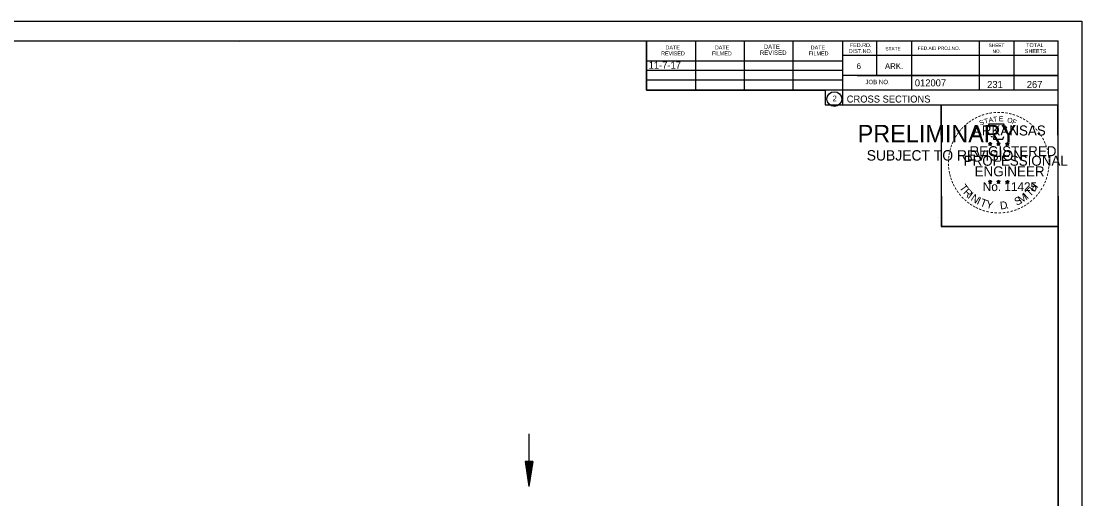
# Model space of a CAD drawing. Extents: x 1374311 to 1383814, y 384102 to 406278.
# Drawn here: x 1382591 to 1382803, y 401916.2 to 402011.7 of the extents above; entities that cross this region are included whole.
import ezdxf

# ---------------------------------------------------------------- set-up
doc = ezdxf.new("R2010")
doc.units = 0
for name, color, linetype in [('R_Border', 7, 'Continuous'), ('R_Border PE', 7, 'Continuous'), ('R_Border Prem', 7, 'Continuous'), ('R_Draft', 7, 'Continuous'), ('R_Fin Surface', 7, 'Continuous'), ('R_No Plot', 7, 'Continuous'), ('R_Water', 7, 'Continuous')]:
    doc.layers.add(name, color=color, linetype=linetype)

msp = doc.modelspace()

# ---------------------------------------------------------------- linework, layer by layer
at = {"layer": 'R_Border'}
for p, q in [((1382482.07, 402007.78), (1382798.25, 402007.78)), ((1382715.99, 401997.9), (1382715.99, 402007.78)), ((1382725.85, 401997.9), (1382725.85, 402007.58)), ((1382735.61, 401997.9), (1382735.61, 402007.58)), ((1382745.29, 401997.9), (1382745.29, 402007.58)), ((1382755.15, 402007.78), (1382755.15, 401994.98)), ((1382761.99, 402007.78), (1382761.99, 402000.84)), ((1382768.93, 402007.78), (1382768.93, 401997.9)), ((1382782.51, 402007.78), (1382782.51, 401997.9)), ((1382789.45, 402007.78), (1382789.45, 401997.9)), ((1382798.25, 401802.32), (1382798.25, 402007.78)), ((1382634.59, 402007.52), (1382634.59, 402007.52)), ((1382634.59, 402007.52), (1382634.59, 402007.52)), ((1382715.99, 402003.76), (1382755.15, 402003.76)), ((1382798.25, 402004.84), (1382755.15, 402004.84)), ((1382798.25, 402004.86), (1382798.25, 402004.86)), ((1382715.99, 402001.9), (1382755.15, 402001.9)), ((1382715.99, 401997.9), (1382715.99, 401999.96)), ((1382715.99, 401999.96), (1382755.15, 401999.96)), ((1382798.25, 402000.84), (1382755.15, 402000.84)), ((1382758.11, 402000.84), (1382798.25, 402000.84)), ((1382798.25, 401997.9), (1382715.99, 401997.9)), ((1382755.15, 401994.98), (1382798.25, 401994.98))]:
    msp.add_line(p, q, dxfattribs=at)
msp.add_circle((1382753.54, 401996.11), 1.47, dxfattribs=at)
at = {"layer": 'R_Border PE'}
for p, q in [((1382784.34, 401987.23), (1382784.69, 401987.12)), ((1382784.34, 401987.23), (1382784.59, 401987.19)), ((1382784.34, 401987.23), (1382784.57, 401987.11)), ((1382784.47, 401986.83), (1382784.69, 401987.12)), ((1382784.47, 401986.83), (1382784.6, 401987.07)), ((1382784.47, 401986.83), (1382784.68, 401987.04)), ((1382784.69, 401987.49), (1382784.64, 401987.24)), ((1382784.9, 401986.83), (1382784.68, 401987.04)), ((1382784.69, 401987.12), (1382784.69, 401987.49)), ((1382784.69, 401987.49), (1382784.73, 401987.24)), ((1382785.03, 401987.23), (1382784.69, 401987.12)), ((1382784.9, 401986.83), (1382784.69, 401987.12)), ((1382785.03, 401987.23), (1382784.75, 401987.19)), ((1382784.9, 401986.83), (1382784.76, 401987.12)), ((1382785.03, 401987.23), (1382784.83, 401987.13)), ((1382786.01, 401987.23), (1382786.36, 401987.12)), ((1382786.01, 401987.23), (1382786.26, 401987.19)), ((1382786.01, 401987.23), (1382786.24, 401987.11)), ((1382786.14, 401986.83), (1382786.36, 401987.12)), ((1382786.14, 401986.83), (1382786.27, 401987.07)), ((1382786.14, 401986.83), (1382786.35, 401987.04)), ((1382786.36, 401987.49), (1382786.31, 401987.24)), ((1382786.57, 401986.83), (1382786.35, 401987.04)), ((1382786.36, 401987.12), (1382786.36, 401987.49)), ((1382786.36, 401987.49), (1382786.4, 401987.24)), ((1382786.7, 401987.23), (1382786.36, 401987.12)), ((1382786.57, 401986.83), (1382786.36, 401987.12)), ((1382786.7, 401987.23), (1382786.42, 401987.19)), ((1382786.57, 401986.83), (1382786.43, 401987.12)), ((1382786.7, 401987.23), (1382786.5, 401987.13)), ((1382787.77, 401987.22), (1382788.12, 401987.11)), ((1382787.77, 401987.22), (1382788.02, 401987.18)), ((1382787.77, 401987.22), (1382788.01, 401987.1)), ((1382787.9, 401986.81), (1382788.12, 401987.11)), ((1382787.9, 401986.81), (1382788.03, 401987.06)), ((1382787.9, 401986.81), (1382788.12, 401987.03)), ((1382788.12, 401987.48), (1382788.08, 401987.22)), ((1382788.12, 401987.11), (1382788.12, 401987.48)), ((1382788.12, 401987.48), (1382788.17, 401987.23)), ((1382788.47, 401987.22), (1382788.12, 401987.11)), ((1382788.33, 401986.81), (1382788.12, 401987.11)), ((1382788.33, 401986.81), (1382788.12, 401987.03)), ((1382788.47, 401987.22), (1382788.18, 401987.17)), ((1382788.33, 401986.81), (1382788.2, 401987.11)), ((1382788.47, 401987.22), (1382788.26, 401987.12)), ((1382784.33, 401979.66), (1382784.68, 401979.55)), ((1382784.33, 401979.66), (1382784.59, 401979.62)), ((1382784.33, 401979.66), (1382784.57, 401979.54)), ((1382784.47, 401979.25), (1382784.68, 401979.55)), ((1382784.47, 401979.25), (1382784.59, 401979.5)), ((1382784.47, 401979.25), (1382784.68, 401979.47)), ((1382784.68, 401979.92), (1382784.64, 401979.66)), ((1382784.68, 401979.55), (1382784.68, 401979.92)), ((1382784.68, 401979.92), (1382784.73, 401979.67)), ((1382785.03, 401979.66), (1382784.68, 401979.55)), ((1382784.89, 401979.25), (1382784.68, 401979.55)), ((1382784.89, 401979.25), (1382784.68, 401979.47)), ((1382785.03, 401979.66), (1382784.74, 401979.61)), ((1382784.89, 401979.25), (1382784.76, 401979.54)), ((1382785.03, 401979.66), (1382784.82, 401979.56)), ((1382786, 401979.66), (1382786.35, 401979.55)), ((1382786, 401979.66), (1382786.25, 401979.62)), ((1382786, 401979.66), (1382786.24, 401979.54)), ((1382786.13, 401979.25), (1382786.35, 401979.55)), ((1382786.13, 401979.25), (1382786.26, 401979.5)), ((1382786.13, 401979.25), (1382786.35, 401979.47)), ((1382786.35, 401979.92), (1382786.31, 401979.66)), ((1382786.35, 401979.55), (1382786.35, 401979.92)), ((1382786.35, 401979.92), (1382786.4, 401979.67)), ((1382786.7, 401979.66), (1382786.35, 401979.55)), ((1382786.56, 401979.25), (1382786.35, 401979.55)), ((1382786.56, 401979.25), (1382786.35, 401979.47)), ((1382786.7, 401979.66), (1382786.41, 401979.61)), ((1382786.56, 401979.25), (1382786.43, 401979.54)), ((1382786.7, 401979.66), (1382786.49, 401979.56)), ((1382787.77, 401979.65), (1382788.12, 401979.54)), ((1382787.77, 401979.65), (1382788.02, 401979.61)), ((1382787.77, 401979.65), (1382788.01, 401979.53)), ((1382787.9, 401979.24), (1382788.12, 401979.54)), ((1382787.9, 401979.24), (1382788.03, 401979.49)), ((1382787.9, 401979.24), (1382788.12, 401979.46)), ((1382788.12, 401979.91), (1382788.08, 401979.65)), ((1382788.12, 401979.54), (1382788.12, 401979.91)), ((1382788.12, 401979.91), (1382788.17, 401979.66)), ((1382788.46, 401979.65), (1382788.12, 401979.54)), ((1382788.33, 401979.24), (1382788.12, 401979.54)), ((1382788.33, 401979.24), (1382788.12, 401979.46)), ((1382788.46, 401979.65), (1382788.18, 401979.6)), ((1382788.33, 401979.24), (1382788.19, 401979.53)), ((1382788.46, 401979.65), (1382788.26, 401979.55))]:
    msp.add_line(p, q, dxfattribs=at)
for points in [[(1382784.38, 401991.11), (1382784.65, 401990.29)], [(1382787.89, 401990.19), (1382788.03, 401990.47), (1382787.35, 401990.45), (1382787.49, 401991.11), (1382784.38, 401991.11)], [(1382784.87, 401988.69), (1382784.87, 401988.6), (1382785.43, 401988.58), (1382785.38, 401988.11), (1382787.25, 401988.11), (1382787.45, 401988.65)], [(1382784.69, 401987.49), (1382784.9, 401986.83), (1382784.34, 401987.23), (1382785.03, 401987.23), (1382784.47, 401986.83), (1382784.69, 401987.49)], [(1382786.36, 401987.49), (1382786.57, 401986.83), (1382786.01, 401987.23), (1382786.7, 401987.23), (1382786.14, 401986.83), (1382786.36, 401987.49)], [(1382788.12, 401987.48), (1382788.33, 401986.81), (1382787.77, 401987.22), (1382788.47, 401987.22), (1382787.9, 401986.81), (1382788.12, 401987.48)], [(1382784.68, 401979.92), (1382784.89, 401979.25), (1382784.33, 401979.66), (1382785.03, 401979.66), (1382784.47, 401979.25), (1382784.68, 401979.92)], [(1382786.35, 401979.92), (1382786.56, 401979.25), (1382786, 401979.66), (1382786.7, 401979.66), (1382786.13, 401979.25), (1382786.35, 401979.92)], [(1382788.12, 401979.91), (1382788.33, 401979.24), (1382787.77, 401979.65), (1382788.46, 401979.65), (1382787.9, 401979.24), (1382788.12, 401979.91)]]:
    msp.add_lwpolyline(points, dxfattribs=at)
for centre, radius in [((1382784.68, 401987.12), 0.172), ((1382784.68, 401987.12), 0.145), ((1382784.68, 401987.12), 0.116), ((1382784.68, 401987.12), 0.0991), ((1382784.68, 401987.12), 0.0747), ((1382784.68, 401987.12), 0.0495), ((1382784.68, 401987.12), 0.0296), ((1382786.35, 401987.12), 0.172), ((1382786.35, 401987.12), 0.145), ((1382786.35, 401987.12), 0.116), ((1382786.35, 401987.12), 0.0991), ((1382786.35, 401987.12), 0.0747), ((1382786.35, 401987.12), 0.0495), ((1382786.35, 401987.12), 0.0296), ((1382788.12, 401987.11), 0.172), ((1382788.12, 401987.11), 0.145), ((1382788.12, 401987.11), 0.116), ((1382788.12, 401987.11), 0.0991), ((1382788.12, 401987.11), 0.0747), ((1382788.12, 401987.11), 0.0495), ((1382788.12, 401987.11), 0.0296), ((1382784.68, 401979.55), 0.172), ((1382784.68, 401979.55), 0.145), ((1382784.68, 401979.55), 0.116), ((1382784.68, 401979.55), 0.0991), ((1382784.68, 401979.55), 0.0747), ((1382784.68, 401979.55), 0.0495), ((1382784.68, 401979.55), 0.0296), ((1382786.35, 401979.55), 0.172), ((1382786.35, 401979.55), 0.145), ((1382786.35, 401979.55), 0.116), ((1382786.35, 401979.55), 0.0991), ((1382786.35, 401979.55), 0.0747), ((1382786.35, 401979.55), 0.0495), ((1382786.35, 401979.55), 0.0296), ((1382788.12, 401979.54), 0.172), ((1382788.12, 401979.54), 0.145), ((1382788.12, 401979.54), 0.116), ((1382788.12, 401979.54), 0.0991), ((1382788.12, 401979.54), 0.0747), ((1382788.12, 401979.54), 0.0495), ((1382788.12, 401979.54), 0.0296)]:
    msp.add_circle(centre, radius, dxfattribs=at)
at = {"layer": 'R_Draft'}
for p, q in [((1382691.74, 401923.66), (1382692.49, 401918.66)), ((1382693.24, 401923.66), (1382691.74, 401923.66)), ((1382691.87, 401923.66), (1382692.49, 401919.49)), ((1382692, 401923.66), (1382692.49, 401920.35)), ((1382692.12, 401923.66), (1382692.49, 401921.19)), ((1382692.25, 401923.66), (1382692.49, 401922.03)), ((1382692.38, 401923.66), (1382692.49, 401922.87)), ((1382693.24, 401923.66), (1382692.49, 401918.66)), ((1382692.74, 401923.66), (1382692.49, 401922.03)), ((1382692.99, 401923.66), (1382692.49, 401920.35)), ((1382693.12, 401923.66), (1382692.49, 401919.49)), ((1382692.87, 401923.66), (1382692.49, 401921.19)), ((1382692.61, 401923.66), (1382692.49, 401922.87))]:
    msp.add_line(p, q, dxfattribs=at)
at = {"layer": 'R_No Plot'}
for p, q in [((1382469.67, 402011.67), (1382803, 402011.67)), ((1382774.29, 401972.52), (1382774.29, 401972.52))]:
    msp.add_line(p, q, dxfattribs=at)
for points in [[(1382469.66, 402011.67), (1382803, 402011.67), (1382803, 401798.34), (1382469.66, 401798.34)], [(1382715.99, 402007.78), (1382715.99, 401997.9), (1382751.72, 401997.9), (1382751.72, 401994.98), (1382774.92, 401994.98), (1382774.92, 401970.65), (1382798.25, 401970.65), (1382798.25, 401802.32), (1382482.07, 401802.32), (1382482.07, 402007.78)], [(1382774.92, 401994.98), (1382798.13, 401994.98), (1382798.25, 401970.65), (1382775.04, 401970.65)]]:
    msp.add_lwpolyline(points, close=True, dxfattribs=at)
at = {"layer": 'R_Water'}
msp.add_line((1382692.49, 401929.16), (1382692.49, 401918.66), dxfattribs=at)

# ---------------------------------------------------------------- texts
at = {"layer": 'R_Border'}
for s, height, p in [('REVISED', 0.782, (1382718.91, 402004.84)), ('DATE', 0.782, (1382719.79, 402006.02)), ('FILMED', 0.782, (1382729.07, 402004.84)), ('DATE', 0.782, (1382729.65, 402006.02)), ('REVISED', 0.879, (1382738.65, 402004.94)), ('DATE', 0.879, (1382739.43, 402006.12)), ('FILMED', 0.782, (1382748.41, 402004.84)), ('DATE', 0.782, (1382748.81, 402006.02)), ('DIST.NO.', 0.782, (1382756.43, 402005.32)), ('FED.RD.', 0.782, (1382756.63, 402006.5)), ('STATE', 0.684, (1382763.75, 402005.82)), ('FED.AID PROJ.NO.', 0.684, (1382770.21, 402005.92)), ('SHEET', 0.684, (1382784.37, 402006.5)), ('NO.', 0.684, (1382785.15, 402005.32)), ('SHEETS', 0.782, (1382791.61, 402005.32)), ('TOTAL', 0.782, (1382791.89, 402006.5)), ('6', 1.17, (1382757.99, 402002.1)), ('ARK.', 1.172, (1382763.65, 402002.1)), ('JOB NO.', 0.879, (1382759.75, 401999.08)), ('012007', 1.4, (1382769.63, 401998.64)), ('2', 1.17, (1382753.16, 401995.63)), ('CROSS SECTIONS', 1.4, (1382756.01, 401995.41))]:
    msp.add_text(s, height=height, rotation=360, dxfattribs=at).set_placement(p)
at = {"layer": 'R_Border PE'}
for s, height, rotation, p in [('-', 1.6, 24.3072, (1382782.49, 401991.97)), ('-', 1.6, 19.1761, (1382783.12, 401992.24)), ('-', 1.6, 13.6301, (1382783.87, 401992.48)), ('-', 1.6, 10.2193, (1382784.55, 401992.64)), ('-', 1.6, 5.8968, (1382785.28, 401992.75)), ('-', 1.6, 0.1862, (1382786.05, 401992.82)), ('-', 1.6, 357.743, (1382786.78, 401992.81)), ('-', 1.6, 352.1617, (1382787.52, 401992.76)), ('-', 1.6, 347.2049, (1382788.24, 401992.64)), ('-', 1.6, 342.3362, (1382788.87, 401992.49)), ('-', 1.6, 337.8551, (1382789.61, 401992.26)), ('-', 1.6, 42.9622, (1382779.77, 401990.09)), ('-', 1.6, 38.9507, (1382780.21, 401990.51)), ('-', 1.6, 36.2317, (1382780.68, 401990.89)), ('-', 1.6, 34.0636, (1382781.26, 401991.28)), ('ARKANSAS', 2, 360, (1382781.23, 401988.82)), ('-', 1.6, 28.7918, (1382781.86, 401991.65)), ('S', 1, 21.594, (1382782.73, 401990.79)), ('T', 1, 16.4036, (1382783.65, 401991.12)), ('A', 1, 11.2132, (1382784.47, 401991.37)), ('T', 1, 6.0228, (1382785.32, 401991.54)), ('E', 1, 0.8323, (1382786.43, 401991.65)), ('O', 1, 350.4515, (1382788.03, 401991.44)), ('F', 1, 340.0707, (1382788.98, 401991.21)), ('-', 1.6, 334.1211, (1382790.24, 401991.99)), ('-', 1.6, 329.6409, (1382790.82, 401991.71)), ('-', 1.6, 325.8627, (1382791.46, 401991.35)), ('-', 1.6, 320.5297, (1382792.07, 401990.92)), ('-', 1.6, 315.5786, (1382792.67, 401990.43)), ('-', 1.6, 58.0706, (1382778.18, 401988.04)), ('-', 1.6, 54.2325, (1382778.51, 401988.56)), ('-', 1.6, 50.6142, (1382778.92, 401989.13)), ('-', 1.6, 48.423, (1382779.33, 401989.62)), ('-', 1.6, 309.8797, (1382793.24, 401989.88)), ('-', 1.6, 306.6522, (1382793.77, 401989.28)), ('-', 1.4, 303.6753, (1382794.25, 401988.71)), ('-', 1.6, 72.3945, (1382777.39, 401986.18)), ('-', 1.6, 67.7743, (1382777.61, 401986.81)), ('-', 1.6, 62.8713, (1382777.87, 401987.42)), ('REGISTERED', 2, 360, (1382780.55, 401984.68)), ('DWB', 0.01, 360, (1382784.67, 401987.12)), ('DWB', 0.01, 360, (1382786.34, 401987.12)), ('DWB', 0.01, 360, (1382788.11, 401987.11)), ('-', 1.6, 299.6684, (1382794.57, 401988.11)), ('-', 1.6, 294.6628, (1382794.89, 401987.5)), ('-', 1.6, 290.5728, (1382795.15, 401986.92)), ('-', 1.6, 285.1233, (1382795.39, 401986.34)), ('-', 1.6, 85.1863, (1382776.99, 401984.06)), ('-', 1.6, 81.2013, (1382777.06, 401984.75)), ('-', 1.6, 75.461, (1382777.2, 401985.47)), ('PROFESSIONAL', 2, 360, (1382779.4, 401982.77)), ('-', 1.6, 280.5493, (1382795.59, 401985.6)), ('-', 1.6, 276.5962, (1382795.75, 401984.83)), ('-', 1.6, 94.1959, (1382777, 401982.64)), ('-', 1.6, 89.0622, (1382776.96, 401983.36)), ('-', 1.6, 98.9479, (1382777.07, 401981.97)), ('ENGINEER', 2, 360, (1382781.59, 401980.65)), ('-', 1.6, 263.5172, (1382795.82, 401982.81)), ('-', 1.6, 274.3301, (1382795.81, 401984.11)), ('-', 1.6, 269.9407, (1382795.84, 401983.47)), ('-', 1.6, 101.7149, (1382777.21, 401981.24)), ('-', 1.6, 105.4578, (1382777.37, 401980.64)), ('-', 1.6, 109.0874, (1382777.58, 401980.01)), ('-', 1.6, 252.8681, (1382795.46, 401980.76)), ('-', 1.6, 255.7626, (1382795.64, 401981.48)), ('-', 1.6, 260.9953, (1382795.75, 401982.15)), ('-', 1.6, 114.0643, (1382777.84, 401979.41)), ('-', 1.6, 115.7289, (1382778.14, 401978.8)), ('-', 1.6, 120.4471, (1382778.5, 401978.21)), ('T', 1.54, 306.0406, (1382778.44, 401978.39)), ('R', 1.54, 314.005, (1382779.2, 401977.34)), ('No. 11425', 1.757, 360, (1382783.22, 401977.7)), ('DWB', 0.01, 360, (1382784.67, 401979.55)), ('DWB', 0.01, 360, (1382786.34, 401979.55)), ('DWB', 0.01, 360, (1382788.1, 401979.54)), ('T', 1.54, 46.6444, (1382792.67, 401976.48)), ('H', 1.54, 54.6088, (1382793.56, 401977.42)), ('-', 1.6, 239.0712, (1382794.58, 401978.7)), ('-', 1.6, 244.6197, (1382794.98, 401979.45)), ('-', 1.6, 247.8887, (1382795.24, 401980.08)), ('-', 1.6, 125.8934, (1382778.9, 401977.65)), ('-', 1.6, 130.7181, (1382779.36, 401977.1)), ('-', 1.6, 134.2238, (1382779.88, 401976.55)), ('-', 1.6, 138.9338, (1382780.41, 401976.09)), ('I', 1.54, 321.9694, (1382780.1, 401976.41)), ('N', 1.54, 326.5002, (1382780.67, 401975.94)), ('I', 1.54, 335.3603, (1382781.88, 401975.15)), ('T', 1.54, 339.8912, (1382782.54, 401974.82)), ('Y', 1.54, 347.8556, (1382783.76, 401974.38)), ('S', 1.54, 26.9312, (1382789.99, 401974.75)), ('M', 1.54, 32.6563, (1382790.83, 401975.16)), ('I', 1.54, 42.1136, (1382792.11, 401976)), ('-', 1.6, 221.0851, (1382792.75, 401976.41)), ('-', 1.6, 225.7653, (1382793.27, 401976.92)), ('-', 1.6, 231.2538, (1382793.75, 401977.48)), ('-', 1.6, 233.8452, (1382794.18, 401978.05)), ('-', 1.6, 144.6463, (1382780.96, 401975.68)), ('-', 1.6, 148.0898, (1382781.52, 401975.31)), ('-', 1.6, 151.5704, (1382782.1, 401974.99)), ('-', 1.6, 154.6002, (1382782.62, 401974.74)), ('-', 1.6, 158.5612, (1382783.25, 401974.49)), ('-', 1.6, 162.7983, (1382783.93, 401974.27)), ('-', 1.6, 167.5555, (1382784.65, 401974.11)), ('D', 1.54, 6.3969, (1382786.74, 401974.02)), ('.', 1.54, 13.7642, (1382787.93, 401974.15)), ('-', 1.6, 195.4743, (1382789.19, 401974.37)), ('-', 1.6, 200.7184, (1382789.86, 401974.61)), ('-', 1.6, 204.2516, (1382790.48, 401974.89)), ('-', 1.6, 207.3568, (1382791.11, 401975.21)), ('-', 1.6, 212.2491, (1382791.67, 401975.55)), ('-', 1.6, 215.7363, (1382792.2, 401975.94)), ('-', 1.6, 173.1155, (1382785.42, 401974)), ('-', 1.6, 176.5183, (1382786.17, 401973.95)), ('-', 1.6, 181.5918, (1382786.91, 401973.96)), ('-', 1.6, 185.8167, (1382787.72, 401974.04)), ('-', 1.6, 191.2858, (1382788.46, 401974.17))]:
    msp.add_text(s, height=height, rotation=rotation, dxfattribs=at).set_placement(p)
at = {"layer": 'R_Border Prem'}
for s, height, p in [('PRELIMINARY', 3.5, (1382758.2, 401987.44)), ('DWB', 0.01, (1382758.95, 401989.29)), ('SUBJECT TO REVISION', 2.0751, (1382760.01, 401983.81))]:
    msp.add_text(s, height=height, rotation=360, dxfattribs=at).set_placement(p)
at = {"layer": 'R_Fin Surface'}
msp.add_text('11-7-17', height=1.4, dxfattribs=at).set_placement((1382716.42, 402002.19))
at = {"layer": 'R_Water'}
for s, p in [('231', (1382784.09, 401998.33)), ('267', (1382792.01, 401998.33))]:
    msp.add_text(s, height=1.4, rotation=360, dxfattribs=at).set_placement(p)

doc.saveas('drawing.dxf')
